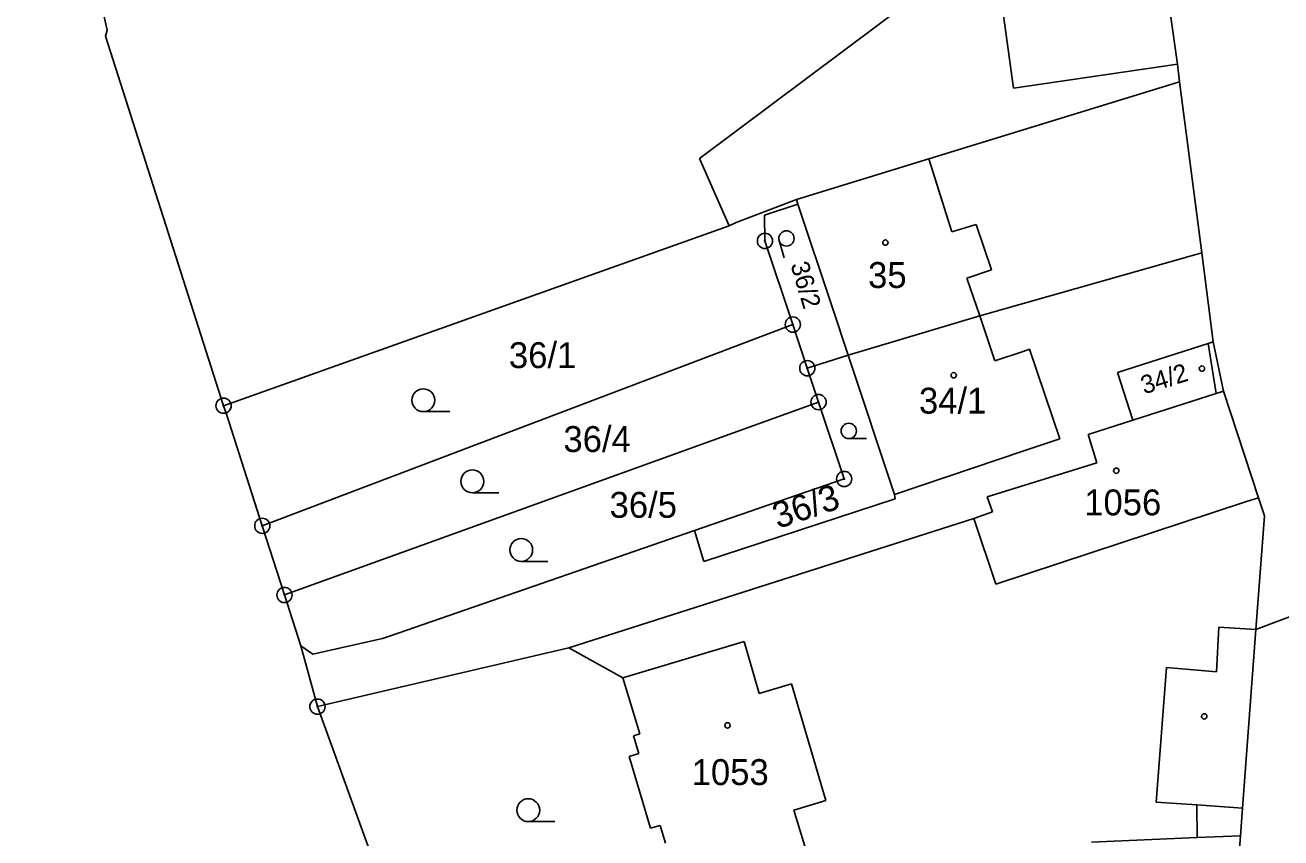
# Model space of a CAD drawing. Extents: x -736345 to -729997, y -1130177 to -1122501.
# Drawn here: x -733644.9 to -733562.4, y -1127040.9 to -1126987.5 of the extents above; entities that cross this region are included whole.
import ezdxf

# ---------------------------------------------------------------- set-up
doc = ezdxf.new("R2010")
doc.units = 0
for name, color, linetype in [('Vrstva 1', 7, 'Continuous'), ('Vrstva 18', 7, 'Continuous'), ('Vrstva 19', 7, 'Continuous'), ('Vrstva 25', 7, 'Continuous'), ('Vrstva 4', 7, 'Continuous')]:
    doc.layers.add(name, color=color, linetype=linetype)

msp = doc.modelspace()

# ---------------------------------------------------------------- linework, layer by layer
at = {"layer": 'Vrstva 1'}
for points in [[(-733639.48, -1126987.88), (-733644.87, -1126963.56)], [(-733579.44, -1126980.45), (-733600.59, -1126996.29)], [(-733569.21, -1126990.1), (-733570.6, -1126980.36)], [(-733639.59, -1126988.27), (-733639.48, -1126987.88)], [(-733631.84, -1127012.53), (-733639.59, -1126988.27)], [(-733569.21, -1126990.1), (-733569.09, -1126991.26)], [(-733569.09, -1126991.26), (-733585.54, -1126996.31)], [(-733569.09, -1126991.26), (-733567.61, -1127002.5)], [(-733598.64, -1127000.71), (-733600.59, -1126996.29)], [(-733585.54, -1126996.31), (-733594.24, -1126998.98)], [(-733598.18, -1127000.51), (-733594.24, -1126998.98)], [(-733596.32, -1127000.02), (-733594.14, -1126999.3)], [(-733594.14, -1126999.3), (-733594.24, -1126998.98)], [(-733594.14, -1126999.3), (-733591.89, -1127006.04)], [(-733596.3, -1127001.71), (-733596.32, -1127000.02)], [(-733598.64, -1127000.71), (-733631.84, -1127012.53)], [(-733598.64, -1127000.71), (-733598.18, -1127000.51)], [(-733594.47, -1127007.2), (-733596.3, -1127001.71)], [(-733567.61, -1127002.5), (-733568.09, -1127002.63)], [(-733567.61, -1127002.5), (-733566.88, -1127008.34)], [(-733568.09, -1127002.63), (-733582.2, -1127006.63)], [(-733591.89, -1127006.04), (-733590.83, -1127009.22)], [(-733582.2, -1127006.63), (-733590.83, -1127009.22)], [(-733629.3, -1127020.42), (-733594.47, -1127007.2)], [(-733593.52, -1127010.07), (-733594.47, -1127007.2)], [(-733566.88, -1127008.34), (-733567.2, -1127008.44)], [(-733566.19, -1127011.58), (-733566.88, -1127008.34)], [(-733567.2, -1127008.44), (-733573.15, -1127010.34)], [(-733590.83, -1127009.22), (-733593.52, -1127010.07)], [(-733590.83, -1127009.22), (-733587.79, -1127018.35)], [(-733592.78, -1127012.29), (-733593.52, -1127010.07)], [(-733573.15, -1127010.34), (-733572.15, -1127013.48)], [(-733566.67, -1127011.73), (-733566.19, -1127011.58)], [(-733563.9, -1127018.57), (-733566.19, -1127011.58)], [(-733592.78, -1127012.29), (-733627.84, -1127024.96)], [(-733591.1, -1127017.34), (-733592.78, -1127012.29)], [(-733572.15, -1127013.48), (-733566.67, -1127011.73)], [(-733631.68, -1127013.01), (-733631.84, -1127012.53)], [(-733629.3, -1127020.42), (-733631.68, -1127013.01)], [(-733575.08, -1127014.42), (-733572.15, -1127013.48)], [(-733574.51, -1127016.29), (-733575.08, -1127014.42)], [(-733581.72, -1127018.52), (-733574.51, -1127016.29)], [(-733600.92, -1127020.72), (-733591.1, -1127017.34)], [(-733587.75, -1127018.65), (-733600.31, -1127022.75)], [(-733587.79, -1127018.35), (-733587.75, -1127018.65)], [(-733581.37, -1127019.49), (-733581.72, -1127018.52)], [(-733564.75, -1127018.85), (-733581.15, -1127024.24)], [(-733563.9, -1127018.57), (-733564.75, -1127018.85)], [(-733563.85, -1127018.71), (-733563.9, -1127018.57)], [(-733563.51, -1127019.77), (-733563.85, -1127018.71)], [(-733582.59, -1127019.94), (-733581.37, -1127019.49)], [(-733564.07, -1127027.22), (-733563.51, -1127019.77)], [(-733629.3, -1127020.42), (-733627.84, -1127024.96)], [(-733620.95, -1127027.67), (-733600.92, -1127020.72)], [(-733582.59, -1127019.94), (-733609.18, -1127028.43)], [(-733600.31, -1127022.75), (-733600.92, -1127020.72)], [(-733582.59, -1127019.94), (-733581.15, -1127024.24)], [(-733627.84, -1127024.96), (-733626.76, -1127028.3)], [(-733564.07, -1127027.22), (-733558.67, -1127025.18)], [(-733564.94, -1127038.95), (-733564.07, -1127027.22)], [(-733625.99, -1127028.84), (-733621.4, -1127027.81)], [(-733621.4, -1127027.81), (-733620.95, -1127027.67)], [(-733625.68, -1127032.29), (-733626.76, -1127028.3)], [(-733626.76, -1127028.3), (-733625.99, -1127028.84)], [(-733609.18, -1127028.43), (-733625.68, -1127032.29)], [(-733609.18, -1127028.43), (-733605.62, -1127030.39)], [(-733605.62, -1127030.39), (-733604.51, -1127034.08)], [(-733625.68, -1127032.29), (-733619.21, -1127050.13)], [(-733604.51, -1127034.08), (-733604.94, -1127034.21)], [(-733604.94, -1127034.21), (-733604.58, -1127035.37)], [(-733604.58, -1127035.37), (-733605.21, -1127035.56)], [(-733605.21, -1127035.56), (-733603.81, -1127040.28)], [(-733565.08, -1127040.77), (-733564.94, -1127038.95)], [(-733603.81, -1127040.28), (-733603.19, -1127040.09)], [(-733603.19, -1127040.09), (-733602.84, -1127041.25)], [(-733565.08, -1127040.77), (-733565.71, -1127049.18)]]:
    msp.add_lwpolyline(points, dxfattribs=at)
at = {"layer": 'Vrstva 25'}
for points in [[(-733595.37, -1127001.69), (-733595.039, -1127002.814)], [(-733618.73, -1127012.92), (-733616.98, -1127012.92)], [(-733590.8, -1127014.69), (-733589.627, -1127014.69)], [(-733615.51, -1127018.25), (-733613.76, -1127018.25)], [(-733612.3, -1127022.75), (-733610.55, -1127022.75)], [(-733611.84, -1127039.84), (-733610.09, -1127039.84)]]:
    msp.add_lwpolyline(points, dxfattribs=at)
for centre, radius in [((-733596.3, -1127001.71), 0.5), ((-733596.3, -1127001.71), 0.032), ((-733594.889, -1127001.548), 0.502), ((-733588.39, -1127001.82), 0.175), ((-733594.47, -1127007.2), 0.5), ((-733594.47, -1127007.2), 0.032), ((-733593.52, -1127010.07), 0.5), ((-733567.61, -1127010.09), 0.175), ((-733593.52, -1127010.07), 0.032), ((-733583.91, -1127010.53), 0.175), ((-733618.73, -1127012.17), 0.75), ((-733631.84, -1127012.53), 0.5), ((-733631.84, -1127012.53), 0.032), ((-733592.78, -1127012.29), 0.5), ((-733592.78, -1127012.29), 0.032), ((-733590.799, -1127014.188), 0.503), ((-733573.24, -1127016.8), 0.175), ((-733615.51, -1127017.5), 0.75), ((-733591.1, -1127017.34), 0.5), ((-733591.1, -1127017.34), 0.032), ((-733629.3, -1127020.42), 0.5), ((-733629.3, -1127020.42), 0.032), ((-733612.3, -1127022), 0.75), ((-733627.84, -1127024.96), 0.5), ((-733627.84, -1127024.96), 0.032), ((-733625.68, -1127032.29), 0.5), ((-733625.68, -1127032.29), 0.032), ((-733567.46, -1127032.93), 0.175), ((-733598.76, -1127033.52), 0.175), ((-733611.84, -1127039.09), 0.75)]:
    msp.add_circle(centre, radius, dxfattribs=at)
at = {"layer": 'Vrstva 4'}
for points in [[(-733580.64, -1126986.9), (-733579.99, -1126991.67)], [(-733577.89, -1126991.37), (-733569.21, -1126990.1)], [(-733579.99, -1126991.67), (-733577.89, -1126991.37)], [(-733585.54, -1126996.31), (-733585.39, -1126996.79)], [(-733585.39, -1126996.79), (-733584.03, -1127001.12)], [(-733582.44, -1127000.62), (-733584.03, -1127001.12)], [(-733581.42, -1127003.6), (-733582.44, -1127000.62)], [(-733583.05, -1127004.15), (-733581.42, -1127003.6)], [(-733582.2, -1127006.63), (-733583.05, -1127004.15)], [(-733581.21, -1127009.58), (-733582.2, -1127006.63)], [(-733579.35, -1127008.96), (-733581.21, -1127009.58)], [(-733578.93, -1127008.82), (-733579.35, -1127008.96)], [(-733576.94, -1127014.7), (-733578.93, -1127008.82)], [(-733567.2, -1127008.44), (-733566.67, -1127011.73)], [(-733576.94, -1127014.7), (-733579.23, -1127015.47)], [(-733579.23, -1127015.47), (-733587.79, -1127018.35)], [(-733566.5, -1127027.08), (-733566.65, -1127030)], [(-733564.07, -1127027.22), (-733566.5, -1127027.08)], [(-733605.62, -1127030.39), (-733597.67, -1127028.01)], [(-733597.67, -1127028.01), (-733596.68, -1127031.43)], [(-733569.94, -1127029.73), (-733570.62, -1127038.57)], [(-733566.65, -1127030), (-733569.94, -1127029.73)], [(-733596.68, -1127031.43), (-733594.56, -1127030.8)], [(-733594.56, -1127030.8), (-733592.3, -1127038.45)], [(-733592.3, -1127038.45), (-733594.4, -1127039.08)], [(-733570.62, -1127038.57), (-733567.95, -1127038.75)], [(-733567.95, -1127038.75), (-733564.94, -1127038.95)], [(-733567.95, -1127038.75), (-733567.93, -1127040.89)], [(-733594.4, -1127039.08), (-733593.38, -1127042.45)], [(-733574.87, -1127041.18), (-733567.93, -1127040.89)], [(-733567.93, -1127040.89), (-733565.08, -1127040.77)]]:
    msp.add_lwpolyline(points, dxfattribs=at)

# ---------------------------------------------------------------- texts
at = {"layer": 'Vrstva 18'}
for s, height, rotation, p in [('36/2', 1.2, 286.50228, (-733594.632, -1127003.264)), ('36/3', 1.7, 18.40015, (-733595.454, -1127020.628))]:
    msp.add_text(s, height=height, rotation=rotation, dxfattribs=at).set_placement(p)
for s, p in [('36/1', (-733613.11, -1127010.06)), ('36/4', (-733609.53, -1127015.57)), ('36/5', (-733606.5, -1127019.89))]:
    msp.add_text(s, height=1.7, dxfattribs=at).set_placement(p)
at = {"layer": 'Vrstva 19'}
for s, p in [('35', (-733589.53, -1127004.8)), ('34/1', (-733586.19, -1127013.05)), ('1056', (-733575.34, -1127019.73)), ('1053', (-733601.11, -1127037.44))]:
    msp.add_text(s, height=1.7, dxfattribs=at).set_placement(p)
msp.add_text('34/2', height=1.2, rotation=17.20014, dxfattribs=at).set_placement((-733571.409, -1127011.79))

doc.saveas('drawing.dxf')
